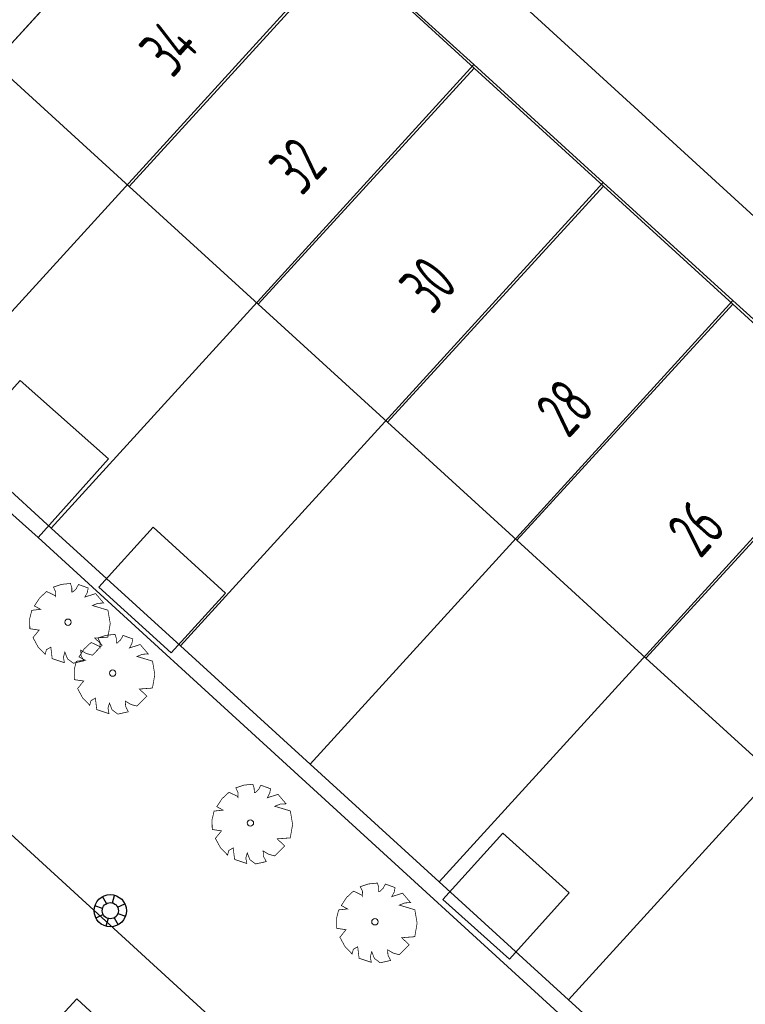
# Model space of a CAD drawing. Header units: metres. Extents: x 111546 to 149831, y 498798 to 507863.
# Tile 897 of 1056: x 111865 to 111887, y 501834 to 501864. Entities that reach past the tile are written whole.
import ezdxf

# ---------------------------------------------------------------- set-up
doc = ezdxf.new("R2010")
doc.units = ezdxf.units.M
doc.linetypes.add('DASHDOT', pattern=[25.4, 12.7, -6.35, 0, -6.35])
doc.layers.add('0-kadastrale percelen', color=253, linetype='AI-KADASTRAAL', lineweight=9)
for name, color, linetype in [('3-vw-HV-304010-Opbreken tegels-opp', 150, 'AI-KADASTRAAL'), ('B01_HOOFDGEBOUW', 1, 'Continuous'), ('B02_BIJGEBOUW', 1, 'Continuous'), ('B07_TUSSENMUUR', 1, 'Continuous'), ('Q21_LICHTMAST', 252, 'Continuous'), ('Q26_BOOM', 252, 'Continuous'), ('T03_HEK', 252, 'Continuous'), ('V03_KNTTEGELPAD', 252, 'Continuous'), ('Z02_HUISNUMMER', 7, 'Continuous')]:
    doc.layers.add(name, color=color, linetype=linetype)
doc.styles.get("Standard").update_dxf_attribs({"font": 'isocp-ie.shx'})
doc.linetypes.add('AI-KADASTRAAL', pattern='A,5.5,-2,["K",Standard,S=1.8,R=0,X=0,Y=-0.9],-2,5.5,-2,[5,NLCS.SHX,S=0.75,R=0,X=0,Y=0],-2', length=19)
pattern_1 = [(294.51638, (112010.33835, 501946.37295), (-0.2375469, -0.6359021), [0.4, -0.56]), (294.51638, (112010.27896, 501946.21397), (-0.2375469, -0.6359021), [0.16, -0.8]), (294.51638, (112010.49732, 501946.31356), (-0.2375469, -0.6359021), [0.16, -0.8])]

# ---------------------------------------------------------------- blocks, each defined once
blk = doc.blocks.new('Q26')
at = {"linetype": 'Continuous', "lineweight": 20, "const_width": 0.0225}
blk.add_lwpolyline([(0.757, 0.516), (1.237, 0.371), (1.308, -0.046), (1.235, -0.463), (0.83, -0.494), (1.061, -0.711), (0.757, -1.022), (0.565, -0.971), (0.395, -0.867), (0.404, -1.032), (0.49, -1.198), (0.163, -1.271), (-0.015, -1.136), (-0.097, -0.929), (-0.141, -1.084), (-0.112, -1.255), (-0.489, -1.131), (-0.532, -0.774), (-0.668, -0.854), (-0.707, -0.996), (-0.927, -0.766), (-1.083, -0.479), (-0.894, -0.246), (-1.181, -0.203), (-1.187, 0.104), (-1.122, 0.367), (-0.847, 0.398), (-1.04, 0.503), (-0.879, 0.749), (-0.663, 0.95), (-0.402, 0.826), (-0.388, 0.795), (-0.382, 0.942), (-0.452, 1.088), (-0.194, 1.172), (0.076, 1.199), (0.118, 1.07), (0.119, 0.935), (0.148, 0.935), (0.252, 1.031), (0.325, 1.167), (0.626, 1.059), (0.6, 0.925), (0.525, 0.78), (0.856, 0.885), (1.105, 0.593), (0.924, 0.584)], close=True, dxfattribs=at)
at = {"linetype": 'Continuous', "lineweight": 20}
blk.add_circle((0.001, -0.001), 0.0983, dxfattribs=at)
blk = doc.blocks.new('Q21')
at = {"color": 0, "linetype": 'ByBlock', "lineweight": -2}
for p, q in [((-0.181, 0.172), (-0.363, 0.343)), ((-0.003, 0.25), (0.001, 0.5)), ((0.173, 0.18), (0.351, 0.353)), ((0.25, 0.008), (0.5, 0.015)), ((-0.25, -0.008), (-0.5, -0.015)), ((-0.186, -0.167), (-0.365, -0.341)), ((-0.01, -0.25), (-0.014, -0.5)), ((0.183, -0.171), (0.357, -0.336))]:
    blk.add_line(p, q, dxfattribs=at)
for radius in [0.498, 0.25]:
    blk.add_circle((0, 0), radius, dxfattribs=at)

msp = doc.modelspace()

# ---------------------------------------------------------------- hatches: boundary and pattern name
at = {"layer": '3-vw-HV-304010-Opbreken tegels-opp', "ltscale": 0.01}
h = msp.add_hatch(dxfattribs=at)
h.set_pattern_fill('GOST_GLASS', color=256, scale=0.08)
h.set_pattern_definition(pattern_1)
h.paths.add_polyline_path([(111869.4643, 501862.1904), (111870.7351, 501863.6065), (111869.1585, 501865.0212), (111867.8878, 501863.6051)], flags=9)
h = msp.add_hatch(dxfattribs=at)
h.set_pattern_fill('GOST_GLASS', color=256, scale=0.08)
h.set_pattern_definition(pattern_1)
h.paths.add_polyline_path([(111873.4634, 501858.515), (111874.7553, 501859.9098), (111873.1184, 501861.426), (111871.8265, 501860.0312)], flags=9)
h = msp.add_hatch(dxfattribs=at)
h.set_pattern_fill('GOST_GLASS', color=256, scale=0.08)
h.set_pattern_definition(pattern_1)
h.paths.add_polyline_path([(111877.5034, 501854.8643), (111878.719, 501856.1982), (111877.1527, 501857.6255), (111875.9372, 501856.2917)], flags=9)
h = msp.add_hatch(dxfattribs=at)
h.set_pattern_fill('GOST_GLASS', color=256, scale=0.08)
h.set_pattern_definition(pattern_1)
h.paths.add_polyline_path([(111881.6508, 501851.0447), (111882.8938, 501852.3948), (111881.321, 501853.8429), (111880.078, 501852.4928)], flags=9)
h = msp.add_hatch(dxfattribs=at)
h.set_pattern_fill('GOST_GLASS', color=256, scale=0.08)
h.set_pattern_definition(pattern_1)
h.paths.add_polyline_path([(111885.7432, 501847.3225), (111886.9987, 501848.7278), (111885.4044, 501850.1522), (111884.1489, 501848.747)], flags=9)

# ---------------------------------------------------------------- linework, layer by layer
at = {"layer": '0-kadastrale percelen', "ltscale": 0.25}
for p, q in [((111861.584, 501852.315), (111874.664, 501866.671)), ((111878.67, 501863.021), (111874.664, 501866.671)), ((111865.59, 501848.66), (111878.67, 501863.021)), ((111882.677, 501859.371), (111878.67, 501863.021)), ((111869.593, 501845.008), (111882.677, 501859.371)), ((111886.691, 501855.714), (111882.677, 501859.371)), ((111873.604, 501841.348), (111886.691, 501855.714)), ((111890.69, 501852.071), (111886.691, 501855.714)), ((111861.584, 501852.315), (111865.59, 501848.66)), ((111877.6, 501837.702), (111890.69, 501852.071)), ((111865.59, 501848.66), (111869.593, 501845.008)), ((111881.606, 501834.048), (111894.697, 501848.421)), ((111869.593, 501845.008), (111873.604, 501841.348)), ((111873.604, 501841.348), (111877.6, 501837.702)), ((111877.6, 501837.702), (111881.606, 501834.048)), ((111881.606, 501834.048), (111885.616, 501830.389))]:
    msp.add_line(p, q, dxfattribs=at)
msp.add_lwpolyline([(111874.664, 501866.671), (111870.516, 501870.45), (111857.439, 501856.095), (111861.584, 501852.315)], dxfattribs=at)
at = {"layer": 'B01_HOOFDGEBOUW'}
for p, q in [((111874.686, 501866.564), (111878.686, 501862.909)), ((111878.686, 501862.909), (111882.686, 501859.253)), ((111871.998, 501855.593), (111867.996, 501859.247)), ((111882.686, 501859.253), (111886.686, 501855.597)), ((111875.999, 501851.938), (111871.998, 501855.593)), ((111886.686, 501855.597), (111890.687, 501851.942)), ((111880, 501848.284), (111875.999, 501851.938)), ((111884.002, 501844.629), (111880, 501848.284)), ((111888.003, 501840.975), (111884.002, 501844.629))]:
    msp.add_line(p, q, dxfattribs=at)
msp.add_lwpolyline([(111867.996, 501859.247), (111863.802, 501863.078), (111870.493, 501870.396), (111874.686, 501866.564)], dxfattribs=at)
at = {"layer": 'B02_BIJGEBOUW'}
for points in [[(111865.183, 501848.368), (111867.364, 501850.802), (111864.625, 501853.235), (111862.445, 501850.802)], [(111867.057, 501846.829), (111868.747, 501848.685), (111870.987, 501846.645), (111869.297, 501844.789)], [(111879.565, 501839.21), (111877.715, 501837.151), (111879.777, 501835.299), (111881.627, 501837.359)]]:
    msp.add_lwpolyline(points, close=True, dxfattribs=at)
at = {"layer": 'B07_TUSSENMUUR'}
for p, q in [((111867.996, 501859.247), (111874.686, 501866.564)), ((111871.998, 501855.593), (111878.686, 501862.909)), ((111875.999, 501851.938), (111882.686, 501859.253)), ((111880, 501848.284), (111886.686, 501855.597)), ((111884.002, 501844.629), (111890.687, 501851.942))]:
    msp.add_line(p, q, dxfattribs=at)
at = {"layer": 'T03_HEK'}
msp.add_line((111865.183, 501848.368), (111889.413, 501826.209), dxfattribs=at)
at = {"layer": 'V03_KNTTEGELPAD'}
for points in [[(111873.179, 501881.246), (111877.151, 501877.617), (111872.146, 501872.224), (111896.444, 501850), (111904.523, 501842.634), (111909.498, 501848.069)], [(111857.046, 501855.773), (111852.177, 501850.307), (111884.456, 501820.74), (111889.413, 501826.209)], [(111872.176, 501828.719), (111866.379, 501834.079), (111843.91, 501809.653)]]:
    msp.add_lwpolyline(points, dxfattribs=at)

# ---------------------------------------------------------------- block references
at = {"layer": 'Q21_LICHTMAST', "rotation": 117.3930812}
msp.add_blockref('Q21', (111867.416, 501836.805), dxfattribs=at)
at = {"layer": 'Q26_BOOM'}
for p in [(111866.106, 501845.744), (111867.486, 501844.166), (111871.753, 501839.524), (111875.608, 501836.462)]:
    msp.add_blockref('Q26', p, dxfattribs=at)

# ---------------------------------------------------------------- texts
at = {"layer": 'Z02_HUISNUMMER', "linetype": 'DASHDOT'}
for s, rotation, width, p in [('34', 48.09735, 0.664803, (111869.347, 501862.569)), ('32', 47.19323, 0.665168, (111873.351, 501858.922)), ('30', 47.65677, 0.665112, (111877.389, 501855.244)), ('28', 47.36464, 0.664964, (111881.601, 501851.406)), ('26', 48.22041, 0.664865, (111885.688, 501847.683))]:
    msp.add_text(s, height=1.5, rotation=rotation, dxfattribs=dict(at, width=width)).set_placement(p)

doc.saveas('drawing.dxf')
